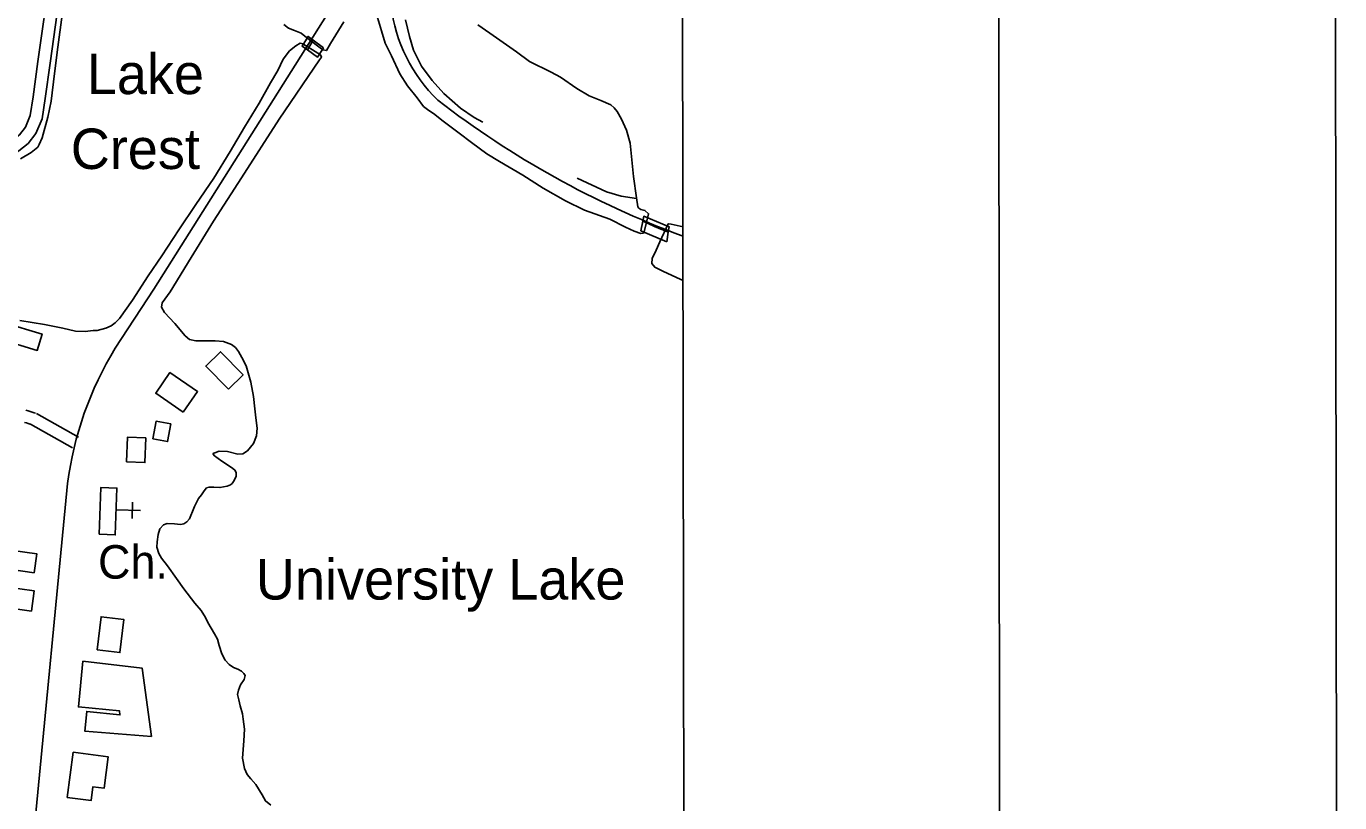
# Model space of a CAD drawing. Extents: x 3297716 to 3335574, y 688621 to 713991.
# Drawn here: x 3331741 to 3334991, y 697134 to 699056 of the extents above; entities that cross this region are included whole.
import ezdxf

# ---------------------------------------------------------------- set-up
doc = ezdxf.new("R2010")
doc.units = 0
for name, color, linetype in [('G-ANNO-NPLT', 7, 'Continuous'), ('V-ANNO-SYMB', 7, 'Continuous'), ('V-BLDG-OTLN', 7, 'Continuous'), ('V-BRDG-OTLN', 7, 'Continuous'), ('V-GRID-FRAM', 7, 'Continuous'), ('V-RIVR-IDEN', 7, 'Continuous'), ('V-ROAD-CNTR', 7, 'Continuous'), ('V-SITE-OTLN', 7, 'Continuous'), ('V-SITE-OTLN-IDEN', 7, 'Continuous'), ('V-TOPO-SHOR', 7, 'Continuous')]:
    doc.layers.add(name, color=color, linetype=linetype)

msp = doc.modelspace()

# ---------------------------------------------------------------- linework, layer by layer
at = {"layer": 'G-ANNO-NPLT'}
msp.add_lwpolyline([(3298324, 689204.1), (3334990.7, 689241.5), (3334966, 713408.1), (3298299.4, 713370.8)], close=True, dxfattribs=at)
at = {"layer": 'V-ANNO-SYMB'}
msp.add_lwpolyline([(3301073.5, 689832), (3334156.7, 689865.7), (3334133.4, 712782.2), (3301050.2, 712748.6), (3301073.5, 689832)], dxfattribs=at)
at = {"layer": 'V-BLDG-OTLN'}
for points in [[(3331687.7, 698321.5), (3331780.7, 698293.7), (3331768.7, 698253.5), (3331675.7, 698281.4)], [(3332241.4, 698157.5), (3332185.6, 698214.7), (3332221.9, 698250.1), (3332277.7, 698193)], [(3332130, 698100.1), (3332061.6, 698147.2), (3332096.8, 698198.4), (3332165.2, 698151.3)], [(3332054.6, 698034.2), (3332062.5, 698078.2), (3332099, 698071.6), (3332091.1, 698027.7)], [(3331989.7, 697977.6), (3331991.9, 698038.5), (3332037.1, 698036.8), (3332034.8, 697975.9)], [(3331921.7, 697798.2), (3331925.7, 697913.9), (3331965.8, 697912.5), (3331961.8, 697796.8)], [(3331760.9, 697703.2), (3331677, 697714.9), (3331673.8, 697691.6), (3331692.9, 697688.9), (3331690, 697668.2), (3331761.4, 697658.2), (3331754.4, 697608.1), (3331684.3, 697617.8), (3331681.8, 697600.4), (3331635.5, 697606.8), (3331646.5, 697685.4), (3331612.1, 697690.2), (3331624.6, 697780.3), (3331655.8, 697776), (3331659.2, 697800.8), (3331713.2, 697793.2), (3331708.4, 697758.5), (3331767.5, 697750.2)], [(3331917, 697512), (3331926.6, 697594), (3331982.7, 697587.4), (3331973.1, 697505.5)], [(3331881.8, 697484.4), (3332027.9, 697467.2), (3332051.2, 697297.8), (3331886.5, 697310.7), (3331891.1, 697359.9), (3331973.3, 697351.3), (3331972.3, 697361.1), (3331870.5, 697370.9)], [(3331857.4, 697259), (3331943.9, 697247.8), (3331933.8, 697169.7), (3331906.2, 697173.3), (3331901.8, 697139.3), (3331842.8, 697147)]]:
    msp.add_lwpolyline(points, close=True, dxfattribs=at)
at = {"layer": 'V-BRDG-OTLN'}
msp.add_line((3332436.9, 698996.8), (3332451.6, 699020.8), dxfattribs=at)
for points in [[(3332476.8, 699002.4), (3332462.3, 698979.1), (3332436.9, 698996.8), (3332423.7, 699006.1), (3332438.6, 699030.2), (3332451.6, 699020.8)], [(3333325.9, 698522), (3333262, 698549.3), (3333266.6, 698573.3), (3333268.9, 698585.4), (3333331.7, 698559.3), (3333329.6, 698545.8)]]:
    msp.add_lwpolyline(points, close=True, dxfattribs=at)
msp.add_lwpolyline([(3333266.6, 698573.3), (3333272.6, 698570.7), (3333280.3, 698567.1), (3333295.8, 698560.3), (3333311.4, 698553.6), (3333320.6, 698549.8), (3333329.6, 698545.8)], dxfattribs=at)
at = {"layer": 'V-GRID-FRAM'}
msp.add_lwpolyline([(3301838.5, 712184.2), (3333346.2, 712216.3), (3333372.6, 694031.5), (3301849.1, 693999.4), (3301838.5, 712184.2)], dxfattribs=at)
at = {"layer": 'V-ROAD-CNTR'}
for points in [[(3332737.5, 700602.3), (3332092.9, 700575.1), (3332036.9, 700139.2), (3332023.4, 699859.7), (3331966.2, 699482.5), (3331963.8, 699455.3), (3331959.2, 699436.9), (3331954.2, 699432.5), (3331830.8, 699358.8), (3331812.1, 699347.1), (3331794.3, 699322.7), (3331791.1, 699297.6), (3331794.8, 699258.8), (3331802, 699240.6), (3331802.9, 699217.9), (3331800.7, 699182), (3331770.5, 698968.2)], [(3331986.2, 699421.3), (3331986.1, 699420.7), (3331972.1, 699408.2), (3331846.5, 699333.2), (3331832.9, 699324.7), (3331823, 699311.2), (3331821.2, 699297.1), (3331824.2, 699266), (3331831.8, 699246.9), (3331833, 699217.6), (3331830.5, 699178.9), (3331800.2, 698964)], [(3331961.8, 698259.1), (3332057.2, 698404.5), (3332517.6, 699136.8), (3332646, 699327.7)], [(3331354.3, 698486.7), (3331375.4, 698622.3), (3331387.9, 698644.8), (3331404.2, 698662.4), (3331434.3, 698676.7), (3331470.6, 698687.2), (3331580.1, 698716.9), (3331682.2, 698756.9), (3331705.5, 698771.8), (3331725, 698786.9), (3331739.2, 698805.7), (3331751.5, 698834.3), (3331758.3, 698881.1), (3331770.5, 698968.2)], [(3331383.9, 698482.1), (3331404.2, 698612.4), (3331412.3, 698627.1), (3331422.2, 698637.7), (3331445, 698648.5), (3331478.7, 698658.4), (3331589.6, 698688.4), (3331695.9, 698730.1), (3331722.8, 698747.2), (3331746.6, 698765.7), (3331765.3, 698790.5), (3331780.6, 698826.1), (3331788, 698876.8), (3331800.2, 698964.1)], [(3331740.8, 698105.5), (3331746, 698104), (3331751.1, 698102.4), (3331756.2, 698100.6), (3331761.3, 698098.9), (3331764.2, 698097.8)], [(3331766.4, 698096.8), (3331870.5, 698038.8)], [(3331737.2, 698075.3), (3331741.9, 698073.8), (3331746.6, 698072.3), (3331751.2, 698070.6), (3331754, 698069.6)], [(3331751.8, 698070.6), (3331855.9, 698012.6)], [(3331719, 696855.5), (3331732.9, 696899.3), (3331761.6, 697074.6), (3331843.6, 697924)]]:
    msp.add_lwpolyline(points, dxfattribs=at)
for centre, radius, start, end in [((3333032.3, 699152.9), 391.2, 186.942, 225.8172), ((3334171.2, 700700.5), 2309.6, 232.3277, 249.537), ((3332690.6, 697813.7), 854.1, 148.5721, 172.5843)]:
    msp.add_arc(centre, radius, start, end, dxfattribs=at)
at = {"layer": 'V-SITE-OTLN'}
for p, q in [((3331963.9, 697859), (3332023.9, 697856.9)), ((3332003.2, 697837.6), (3332004.6, 697877.6))]:
    msp.add_line(p, q, dxfattribs=at)
at = {"layer": 'V-TOPO-SHOR'}
for points in [[(3331773.7, 698762.9), (3331781.2, 698779.8), (3331795.2, 698830.4), (3331802.9, 698870), (3331811.4, 698938.4), (3331819.4, 699004.1), (3331830.3, 699083.7)], [(3332378.5, 699059.6), (3332390, 699051), (3332405.3, 699044.7), (3332421.8, 699038.3), (3332434.4, 699027.4), (3332475.2, 698997.3), (3332484, 698995.3), (3332494.2, 699012.5), (3332527.2, 699066.4)], [(3332607.8, 699085.1), (3332620.4, 699044.6), (3332629.3, 699014.1), (3332644.8, 698982), (3332665.5, 698937.9), (3332684.4, 698908.4), (3332708.7, 698878.1), (3332724.2, 698856.8), (3332737.2, 698847), (3332748.7, 698839.6), (3332772.7, 698820.8), (3332812.4, 698790.8), (3332842.6, 698768.1), (3332880.4, 698740), (3332912.5, 698720.8), (3332969.8, 698686.7), (3333020.3, 698654.5), (3333075.7, 698623.5), (3333122.5, 698600.7), (3333184.9, 698578.1), (3333224, 698558.4), (3333245, 698548.1), (3333261.9, 698543), (3333268.1, 698543.3), (3333270.4, 698546.7), (3333280.9, 698591.6), (3333271.8, 698599.8), (3333261.8, 698602.2), (3333257.2, 698605.4), (3333254.6, 698608.8), (3333251, 698631.2), (3333243.8, 698684), (3333235.1, 698766.5), (3333225.9, 698798.5), (3333213.8, 698826), (3333202.9, 698844.6), (3333195.7, 698853.5), (3333187.3, 698861.3), (3333163.2, 698872), (3333133.6, 698883.5), (3333103.1, 698901.5), (3333063.3, 698929.4), (3333040.3, 698941.6), (3332986.3, 698968), (3332953.9, 698992.2), (3332888.6, 699038.7), (3332858.8, 699059.4)], [(3332870.6, 698818.5), (3332849.6, 698829.6), (3332815.9, 698852.7), (3332774.5, 698889.1), (3332745.9, 698921.4), (3332719.4, 698956.9), (3332699.1, 698996.5), (3332689.7, 699029.9), (3332679.8, 699071.2)], [(3332152.4, 697854.3), (3332157.6, 697867.3), (3332162.7, 697876.5), (3332167.4, 697886.4), (3332174.8, 697896), (3332181.8, 697905.9), (3332187.7, 697912.8), (3332193.9, 697915), (3332205.4, 697914.9), (3332220.4, 697914), (3332238.5, 697917.2), (3332247.1, 697921), (3332250.5, 697923.6), (3332256, 697931.3), (3332260.8, 697942.4), (3332260.9, 697950.5), (3332258.6, 697956.3), (3332251.7, 697962.1), (3332225.4, 697979.3), (3332207, 697992.6), (3332203.6, 697996.9), (3332204.4, 697998.8), (3332207.9, 697999.9), (3332218.7, 698004), (3332239.1, 698003.1), (3332264.8, 697996.6), (3332277.1, 697997.6), (3332288.8, 698004.8), (3332303.6, 698022.7), (3332310.7, 698041.5), (3332312.5, 698060.7), (3332309.3, 698086.2), (3332306.5, 698108.5), (3332303.3, 698139.4), (3332297.2, 698174.5), (3332285.3, 698215), (3332274.4, 698235.5), (3332266.5, 698250.6), (3332259.3, 698260.3), (3332249.3, 698268.1), (3332229.4, 698275.3), (3332209, 698277.4), (3332161.3, 698277.2), (3332145.2, 698280.4), (3332134.9, 698289), (3332108.6, 698319.7), (3332083.2, 698346.9), (3332076.4, 698360.5), (3332078, 698370.8), (3332097.2, 698398), (3332149.3, 698483.2), (3332205, 698573.1), (3332274.3, 698680.4), (3332366.7, 698825.7), (3332467.2, 698972.8), (3332471.5, 698978.9), (3332469.3, 698984.7), (3332425.7, 699011.7), (3332419.2, 699013.3), (3332408.7, 699006.9), (3332392.4, 698994.4), (3332376.8, 698974.1), (3332364.2, 698946.2), (3332345.4, 698915.2), (3332317.5, 698865.1), (3332281.4, 698805.8), (3332246.1, 698745.4), (3332205.8, 698679.7), (3332160.8, 698614.3), (3332119.3, 698551.7), (3332077, 698487.5), (3332043, 698438.2), (3332004.6, 698377.8), (3331972.2, 698332.4), (3331961.3, 698321.3), (3331951.9, 698314.1), (3331938, 698308.5), (3331917.2, 698302.6), (3331906.8, 698302.3), (3331887.5, 698300.2), (3331863.3, 698301.2), (3331831.8, 698308.5), (3331786.5, 698317.1), (3331725.8, 698327)], [(3331727.5, 698727.3), (3331753.4, 698743.5), (3331770.1, 698756.4), (3331773.7, 698762.9)], [(3333104.6, 698679.3), (3333176.5, 698645.8), (3333213.5, 698635.2), (3333251.2, 698629.4)], [(3333366.1, 698558.9), (3333336.6, 698565.7), (3333329.7, 698566.9), (3333308.8, 698521.7), (3333299.7, 698501.4), (3333289.9, 698481.1), (3333289, 698468.8), (3333296.2, 698459.5), (3333316.1, 698449.7), (3333360.5, 698428.4), (3333366.2, 698426.2)], [(3332346.5, 697128.2), (3332333.1, 697138.3), (3332325.2, 697153.8), (3332309.3, 697179), (3332296.8, 697193.4), (3332288, 697203.5), (3332281.7, 697218.2), (3332276.2, 697244), (3332279.7, 697286.7), (3332281.6, 697315.6), (3332278.4, 697340.6), (3332276.6, 697354.1), (3332270.7, 697373.8), (3332267, 697388.5), (3332263.7, 697401.6), (3332266.5, 697412.7), (3332271.6, 697425.4), (3332280.6, 697438.7), (3332282.7, 697449.1), (3332280, 697453.8), (3332274.3, 697459.6), (3332265.1, 697464.7), (3332254.4, 697468.3), (3332243.3, 697475.7), (3332233.4, 697486.6), (3332225.5, 697502.5), (3332218.8, 697522.6), (3332214.7, 697538.4), (3332206.8, 697551.9), (3332198.5, 697565.5), (3332190.6, 697579.8), (3332184.5, 697592.2), (3332174, 697609.3), (3332158.8, 697627.5), (3332131.4, 697663.2), (3332113.3, 697688.8), (3332090.5, 697719.9), (3332076.1, 697738.9), (3332069.3, 697750.9), (3332064.8, 697766.7), (3332065, 697779.8), (3332067.5, 697797.5), (3332071.9, 697811.7), (3332081.2, 697822), (3332090.1, 697824.9), (3332107.8, 697824.4), (3332122.8, 697822.7), (3332130.9, 697824.5), (3332138.7, 697829.4), (3332144.9, 697836.7), (3332148.8, 697845.1), (3332152.4, 697854.3)]]:
    msp.add_lwpolyline(points, dxfattribs=at)

# ---------------------------------------------------------------- texts
at = {"layer": 'V-RIVR-IDEN'}
for s, p in [('Lake', (3331891.2, 698887.6)), ('Crest', (3331851.6, 698702.3)), ('University Lake', (3332309.6, 697636.7))]:
    msp.add_text(s, height=100, dxfattribs=at).set_placement(p)
at = {"layer": 'V-SITE-OTLN-IDEN'}
msp.add_text('Ch.', height=83, rotation=0.0211, dxfattribs=at).set_placement((3331919.1, 697688.4))

doc.saveas('drawing.dxf')
